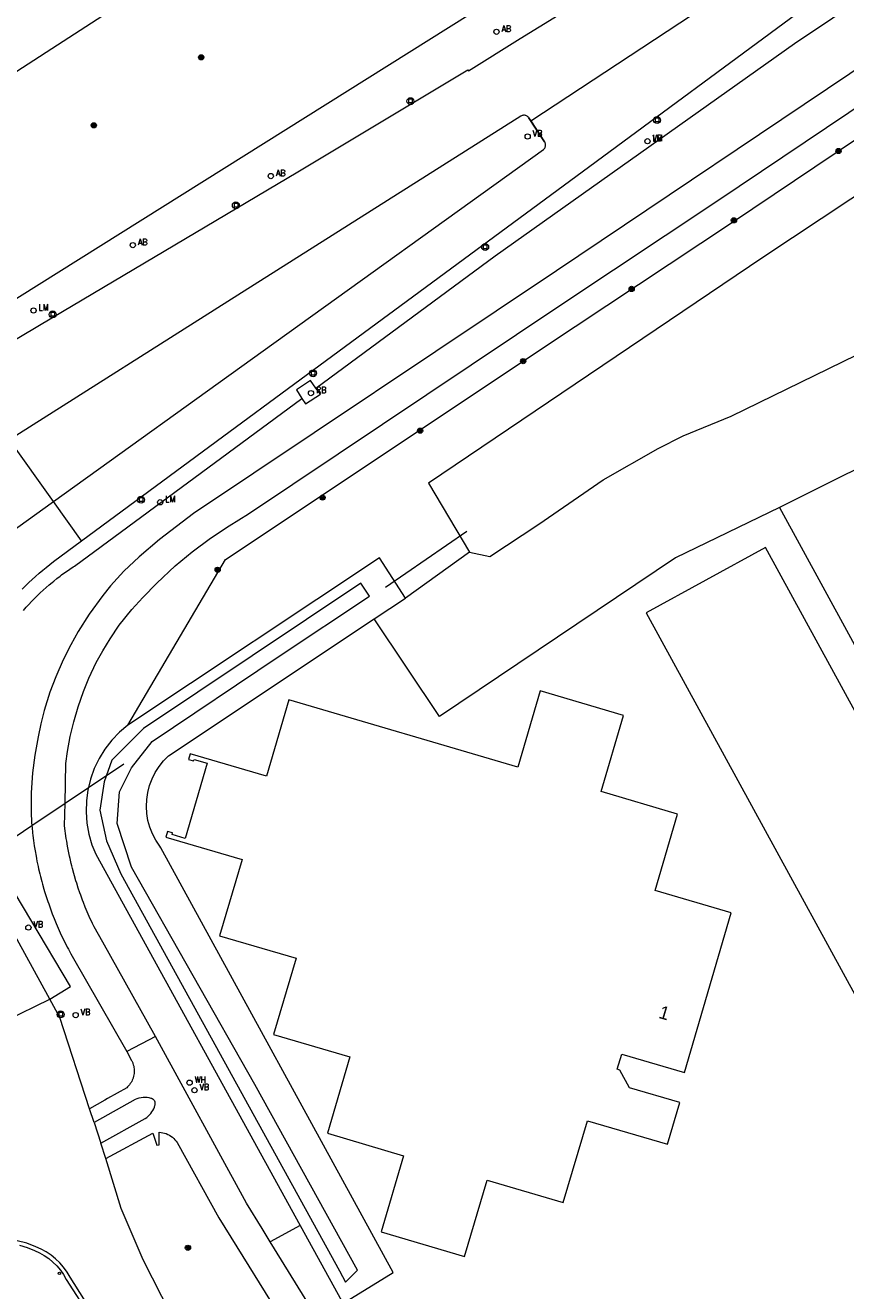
# Model space of a CAD drawing. Header units: metres. Extents: x 138165 to 154469, y 480134 to 494189.
# Tile 907 of 1056: x 147675 to 147754, y 487896 to 488017. Entities that reach past the tile are written whole.
import ezdxf

# ---------------------------------------------------------------- set-up
doc = ezdxf.new("R2010")
doc.units = ezdxf.units.M
doc.header["$LTSCALE"] = 0.001
doc.header["$MEASUREMENT"] = 0
for name, color, linetype, lineweight in [('TOP-L-duiker', 7, 'Continuous', 0), ('TOP-L-topo objecten punt', 7, 'Continuous', 0), ('TOP-L-topo objecten vlak', 7, 'Continuous', 0), ('TOP-T-topo huisnummering naamgeving', 7, 'Continuous', 0)]:
    doc.layers.add(name, color=color, linetype=linetype, lineweight=lineweight)
doc.styles.add('Style-INTL_ISO', font='INTL_ISO.shx')
doc.styles.add('Style-STANDARD', font='STANDARD.shx')

# ---------------------------------------------------------------- blocks, each defined once
blk = doc.blocks.new('24')
at = {"layer": 'TOP-L-topo objecten punt', "color": 7, "linetype": 'Continuous', "lineweight": 0}
for radius in [0.025, 0.0182, 0.0115, 0.005]:
    blk.add_circle((0, 0), radius, dxfattribs=at)
blk = doc.blocks.new('39')
at = {"layer": 'TOP-L-topo objecten punt', "color": 7, "linetype": 'Continuous', "lineweight": 0}
for p, q in [((0.0175, 0.0175), (-0.0175, 0.0175)), ((-0.0175, 0.0175), (-0.0175, -0.0175)), ((0.0175, 0.0175), (0.0175, -0.0175)), ((0.0175, -0.0175), (-0.0175, -0.0175))]:
    blk.add_line(p, q, dxfattribs=at)
blk.add_circle((0, 0), 0.0332, dxfattribs=at)
blk = doc.blocks.new('16')
at = {"layer": 'TOP-L-topo objecten punt', "color": 7, "linetype": 'Continuous', "lineweight": 0}
blk.add_circle((0, 0), 0.025, dxfattribs=at)
at = {"layer": 'TOP-L-topo objecten punt', "color": 7, "linetype": 'Continuous', "lineweight": 0, "style": 'Style-STANDARD'}
blk.add_text('LM', height=0.06, dxfattribs=at).set_placement((0.0483, 0))
blk = doc.blocks.new('10')
at = {"layer": 'TOP-L-topo objecten punt', "linetype": 'Continuous', "lineweight": 0}
blk.add_circle((0, 0), 0.0125, dxfattribs=at)
blk = doc.blocks.new('14')
at = {"layer": 'TOP-L-topo objecten punt', "color": 7, "linetype": 'Continuous', "lineweight": 0}
blk.add_circle((0, 0), 0.025, dxfattribs=at)
at = {"layer": 'TOP-L-topo objecten punt', "color": 7, "linetype": 'Continuous', "lineweight": 0, "style": 'Style-STANDARD'}
blk.add_text('VB', height=0.06, dxfattribs=at).set_placement((0.0483, 0))
blk = doc.blocks.new('11')
at = {"layer": 'TOP-L-topo objecten punt', "color": 7, "linetype": 'Continuous', "lineweight": 0}
blk.add_circle((0, 0), 0.025, dxfattribs=at)
at = {"layer": 'TOP-L-topo objecten punt', "color": 7, "linetype": 'Continuous', "lineweight": 0, "style": 'Style-STANDARD'}
blk.add_text('AB', height=0.06, dxfattribs=at).set_placement((0.0483, 0))
blk = doc.blocks.new('302')
at = {"layer": 'TOP-L-topo objecten punt', "color": 7, "linetype": 'Continuous', "lineweight": 0}
blk.add_circle((0, 0), 0.025, dxfattribs=at)
at = {"layer": 'TOP-L-topo objecten punt', "color": 7, "linetype": 'Continuous', "lineweight": 0, "style": 'Style-STANDARD'}
blk.add_text('WH', height=0.06, dxfattribs=at).set_placement((0.0483, 0))
blk = doc.blocks.new('127')
at = {"layer": 'TOP-L-topo objecten punt', "color": 7, "linetype": 'Continuous', "lineweight": 0}
blk.add_circle((0, 0), 0.025, dxfattribs=at)
at = {"layer": 'TOP-L-topo objecten punt', "color": 7, "linetype": 'Continuous', "lineweight": 0, "style": 'Style-STANDARD'}
blk.add_text('RB', height=0.06, dxfattribs=at).set_placement((0.0483, 0))

msp = doc.modelspace()

# ---------------------------------------------------------------- linework, layer by layer
at = {"layer": 'TOP-L-duiker', "flags": 128}
for points in [[(147709.64, 487963.03), (147717.44, 487968.38)], [(147650.4, 487923.12), (147652.71, 487924.68), (147655.19, 487926.35), (147659.92, 487929.53), (147663.59, 487932), (147670.45, 487936.62), (147671.94, 487937.61), (147675.85, 487940.24), (147679.02, 487942.38), (147681.26, 487943.88), (147684.63, 487946.15)]]:
    msp.add_lwpolyline(points, dxfattribs=at)
at = {"layer": 'TOP-L-topo objecten vlak', "flags": 128}
for points in [[(147641.4, 487995.93), (147643.68, 487992.47), (147724.36, 488044.73), (147772.72, 488072.84), (147785.71, 488080.5), (147796.44, 488087.95), (147809.37, 488098.65), (147819.57, 488109.56), (147827.83, 488120.75), (147835.01, 488133.22), (147841.03, 488147.37), (147844.05, 488157.11), (147846.57, 488168.92), (147847.23, 488188.48), (147844.78, 488203.91), (147840.84, 488218.68), (147837.11, 488230.04), (147835.87, 488234.03), (147833.82, 488235.19), (147831.83, 488234.91), (147830.85, 488233.48)], [(147910.73, 488163.92), (147909.88, 488163.56), (147905.5, 488154.82), (147869.24, 488082.09), (147866.49, 488077.46), (147864.7, 488074.9), (147862.74, 488072.7), (147859.98, 488070.32), (147857.64, 488068.77), (147830.9, 488050.97), (147784.93, 488020.56), (147745.73, 487994.54), (147713.75, 487972.97), (147717.69, 487966.36)], [(147723.53, 488007.61), (147811.12, 488065.23)], [(147703.01, 487982.06), (147720.15, 487994.69), (147748.75, 488015), (147813.95, 488058.66)], [(147687.67, 487920.07), (147682.62, 487929.1), (147681.8, 487930.56), (147681.65, 487930.88), (147681.54, 487931.1), (147681.44, 487931.32), (147681.24, 487931.77), (147681.15, 487931.99), (147680.96, 487932.44), (147680.78, 487932.89), (147680.69, 487933.12), (147680.53, 487933.58), (147680.45, 487933.81), (147680.29, 487934.27), (147680.14, 487934.73), (147680.07, 487934.97), (147679.93, 487935.43), (147679.86, 487935.67), (147679.74, 487936.14), (147679.68, 487936.38), (147679.62, 487936.61), (147679.51, 487937.09), (147679.46, 487937.32), (147679.36, 487937.8), (147679.27, 487938.28), (147679.18, 487938.76), (147679.14, 487939), (147679.07, 487939.48), (147679.04, 487939.72), (147678.98, 487940.21), (147679.02, 487942.38), (147679.1, 487946.17), (147679.25, 487947.32), (147679.52, 487948.76), (147679.85, 487950.14), (147680.27, 487951.59), (147680.78, 487953.05), (147681.3, 487954.32), (147682.01, 487955.81), (147682.62, 487956.93), (147683.33, 487958.1), (147684.2, 487959.39), (147685.42, 487960.88), (147686.45, 487962.04), (147687.79, 487963.42), (147689.54, 487965.05), (147691.16, 487966.4), (147692.92, 487967.72), (147694.7, 487968.9), (147696.57, 487970.02), (147726.41, 487990.01), (147741.42, 487999.99), (147818.4, 488051.73)], [(147685.04, 487949.84), (147694.37, 487965.68), (147727.79, 487987.93), (147742.81, 487997.92), (147819.78, 488049.65)], [(147786.34, 488033.83), (147726.01, 487993.27), (147691.29, 487970.06), (147689.68, 487968.82), (147688.06, 487967.59), (147686.1, 487965.93), (147684.64, 487964.56), (147683.37, 487963.14), (147682.64, 487962.23), (147681.32, 487960.43), (147680.28, 487958.78), (147679.57, 487957.52), (147678.85, 487956.08), (147678.13, 487954.44), (147677.58, 487952.99), (147677.02, 487951.23), (147676.7, 487949.96), (147676.44, 487948.73), (147676.15, 487946.98), (147675.9, 487945.27), (147675.77, 487943.36), (147675.78, 487941.27), (147675.81, 487940.78), (147675.83, 487940.53), (147675.85, 487940.24), (147675.87, 487940.04), (147675.92, 487939.54), (147675.95, 487939.29), (147676.01, 487938.8), (147676.08, 487938.3), (147676.16, 487937.81), (147676.25, 487937.32), (147676.29, 487937.08), (147676.34, 487936.83), (147676.44, 487936.34), (147676.5, 487936.1), (147676.61, 487935.61), (147676.67, 487935.37), (147676.8, 487934.89), (147676.86, 487934.65), (147677, 487934.17), (147677.07, 487933.93), (147677.22, 487933.46), (147677.38, 487932.98), (147677.46, 487932.75), (147677.62, 487932.28), (147677.8, 487931.81), (147677.98, 487931.35), (147678.17, 487930.89), (147678.27, 487930.66), (147678.47, 487930.2), (147678.57, 487929.97), (147678.78, 487929.52), (147679, 487929.08), (147679.23, 487928.63), (147679.35, 487928.41), (147679.58, 487927.97), (147679.7, 487927.75), (147684.94, 487918.63)], [(147731.48, 488026.44), (147664.73, 487984.55)], [(147669.06, 487983.61), (147677.76, 487988.77), (147701.27, 488002.73), (147717.53, 488012.46), (147717.58, 488012.37), (147722.53, 488015.47), (147730.2, 488020.21)], [(147717.69, 487966.36), (147719.64, 487965.95), (147724.3, 487969.06), (147730.45, 487973.28), (147735.71, 487976.29), (147738.12, 487977.48), (147742.68, 487979.37), (147761.35, 487988.47), (147768.66, 487992.8), (147773.97, 487996.72), (147781.85, 488002.99), (147792.01, 488010.77), (147803.49, 488019.66), (147804.74, 488020.72)], [(147680.59, 487967.44), (147693.47, 487976.96), (147701.6, 487982.95), (147727.23, 488001.83), (147750.91, 488019.32)], [(147810.64, 488012.89), (147773.77, 487983.84), (147747.31, 487970.63)], [(147723.32, 488007.93), (147723.28, 488007.98), (147723.24, 488008.02), (147723.19, 488008.05), (147723.13, 488008.08), (147723.08, 488008.11), (147723.02, 488008.12), (147722.95, 488008.13), (147722.89, 488008.14), (147722.83, 488008.13), (147722.77, 488008.12), (147722.71, 488008.1), (147722.66, 488008.08), (147722.6, 488008.05), (147695.54, 487990.94), (147673.71, 487977.1)], [(147723.32, 488007.93), (147723.53, 488007.61)], [(147724.86, 488005.58), (147723.32, 488007.93)], [(147723.53, 488007.61), (147724.86, 488005.58)], [(147677.91, 487971.21), (147697.95, 487985.6), (147724.76, 488004.86), (147724.8, 488004.9), (147724.84, 488004.95), (147724.88, 488005), (147724.91, 488005.05), (147724.93, 488005.11), (147724.94, 488005.17), (147724.95, 488005.23), (147724.96, 488005.29), (147724.95, 488005.35), (147724.94, 488005.41), (147724.92, 488005.47), (147724.9, 488005.53), (147724.86, 488005.58)], [(147703.01, 487982.06), (147702.47, 487982.79), (147701.14, 487981.88), (147701.67, 487981.07)], [(147701.67, 487981.07), (147702.02, 487980.54), (147703.43, 487981.46), (147703.01, 487982.06)], [(147675.04, 487960.81), (147675.3, 487961.1), (147675.56, 487961.38), (147675.82, 487961.66), (147676.09, 487961.94), (147676.23, 487962.07), (147676.36, 487962.21), (147676.64, 487962.47), (147676.92, 487962.73), (147677.21, 487962.99), (147677.5, 487963.24), (147677.79, 487963.48), (147677.94, 487963.61), (147678.24, 487963.84), (147678.55, 487964.08), (147678.7, 487964.19), (147679.01, 487964.42), (147679.17, 487964.53), (147679.49, 487964.75), (147679.81, 487964.96), (147679.92, 487965.04), (147701.67, 487981.07)], [(147677.91, 487971.21), (147673.71, 487977.1)], [(147669.71, 487965.32), (147677.91, 487971.21)], [(147680.59, 487967.44), (147677.91, 487971.21)], [(147747.31, 487970.63), (147737.37, 487965.83), (147714.82, 487950.67), (147708.56, 487959.99)], [(147747.31, 487970.63), (147787.62, 487896.86)], [(147674.91, 487962.84), (147675.23, 487963.15), (147675.55, 487963.46), (147675.88, 487963.76), (147676.21, 487964.06), (147676.55, 487964.35), (147676.89, 487964.64), (147677.23, 487964.92), (147677.58, 487965.2), (147677.93, 487965.47), (147680.59, 487967.44)], [(147765.89, 487903.3), (147777.3, 487909.53), (147745.99, 487966.81), (147734.58, 487960.57), (147765.89, 487903.3)], [(147711.55, 487961.98), (147709.09, 487965.84), (147685.04, 487949.84)], [(147717.69, 487966.36), (147711.55, 487961.98)], [(147697.18, 487915.49), (147685.38, 487936.27), (147684.02, 487940.45), (147684.23, 487943.47), (147685.38, 487945.77), (147687.36, 487948.28), (147699.48, 487956.42), (147708.14, 487962.16), (147707.3, 487963.41), (147686.53, 487949.53), (147683.5, 487946.5), (147682.77, 487944.41), (147682.35, 487941.7), (147682.98, 487938.78), (147684.34, 487935.64), (147705.25, 487897.68), (147705.84, 487896.6), (147706.99, 487897.74), (147697.18, 487915.49)], [(147708.56, 487959.99), (147711.55, 487961.98)], [(147705.47, 487894.77), (147705.58, 487894.57), (147710.4, 487897.51), (147688.19, 487938.11), (147688.07, 487938.27), (147687.69, 487938.84), (147687.38, 487939.44), (147687.13, 487940.07), (147686.95, 487940.72), (147686.84, 487941.39), (147686.8, 487942.07), (147686.83, 487942.74), (147686.93, 487943.41), (147687.11, 487944.07), (147687.34, 487944.7), (147687.65, 487945.31), (147688.01, 487945.88), (147688.43, 487946.41), (147688.91, 487946.89), (147708.56, 487959.99)], [(147688.65, 487939.13), (147695.95, 487936.99), (147693.8, 487929.7), (147701.1, 487927.55), (147698.95, 487920.26), (147706.25, 487918.12), (147704.1, 487910.83), (147711.39, 487908.68), (147709.25, 487901.39), (147717.22, 487899.05), (147719.36, 487906.34), (147726.65, 487904.2), (147728.95, 487912.03), (147736.61, 487909.78), (147737.78, 487913.76), (147732.99, 487915.17), (147732.06, 487916.87), (147731.81, 487916.94), (147732.24, 487918.4), (147738.23, 487916.64), (147742.71, 487931.9), (147735.42, 487934.04), (147737.56, 487941.33), (147730.27, 487943.48), (147732.41, 487950.77), (147724.45, 487953.11), (147722.3, 487945.82), (147700.43, 487952.24), (147698.29, 487944.95), (147690.99, 487947.09), (147690.83, 487946.55), (147691.31, 487946.41), (147691.36, 487946.56), (147692.62, 487946.19), (147690.51, 487939.01), (147689.25, 487939.38), (147689.3, 487939.54), (147688.82, 487939.68), (147688.65, 487939.13)], [(147685.04, 487949.84), (147684.23, 487949.15), (147683.49, 487948.39), (147682.84, 487947.55), (147682.28, 487946.64), (147681.82, 487945.69), (147681.46, 487944.68), (147681.26, 487943.88), (147681.2, 487943.65), (147681.06, 487942.6), (147681.03, 487941.54), (147681.1, 487940.48), (147681.29, 487939.43), (147681.59, 487938.41), (147681.96, 487937.49), (147701.49, 487902.02)], [(147677.57, 487923.66), (147679.54, 487924.84), (147671.94, 487937.61)], [(147677.57, 487923.66), (147670.57, 487936.39)], [(147673.4, 487921.61), (147677.57, 487923.66)], [(147681.36, 487913.17), (147678.54, 487921.9), (147677.57, 487923.66)], [(147687.67, 487920.07), (147684.94, 487918.63)], [(147698.63, 487900.45), (147697.85, 487901.72), (147696.36, 487904.13), (147687.67, 487920.07)], [(147684.94, 487918.63), (147685.38, 487917.79), (147685.41, 487917.74), (147685.47, 487917.62), (147685.49, 487917.56), (147685.51, 487917.5), (147685.55, 487917.37), (147685.57, 487917.31), (147685.59, 487917.25), (147685.61, 487917.12), (147685.63, 487916.99), (147685.64, 487916.86), (147685.64, 487916.73), (147685.64, 487916.66), (147685.63, 487916.54), (147685.61, 487916.41), (147685.58, 487916.28), (147685.56, 487916.22), (147685.55, 487916.15), (147685.52, 487916.09), (147685.48, 487915.97), (147685.45, 487915.91), (147685.4, 487915.79), (147685.38, 487915.75), (147685.37, 487915.74), (147685.33, 487915.68), (147685.26, 487915.57), (147685.18, 487915.47), (147685.14, 487915.41), (147685.06, 487915.32), (147685.01, 487915.27), (147685, 487915.26), (147684.92, 487915.18), (147683.08, 487914.14), (147682.84, 487914), (147681.36, 487913.17)], [(147682.44, 487909.87), (147686.69, 487912.25), (147686.83, 487912.35), (147686.97, 487912.46), (147687.1, 487912.58), (147687.22, 487912.72), (147687.33, 487912.86), (147687.42, 487913.01), (147687.5, 487913.16), (147687.57, 487913.33), (147687.62, 487913.49), (147687.64, 487913.53), (147687.65, 487913.58), (147687.65, 487913.62), (147687.65, 487913.66), (147687.65, 487913.7), (147687.65, 487913.74), (147687.64, 487913.79), (147687.63, 487913.83), (147687.61, 487913.87), (147687.6, 487913.9), (147687.57, 487913.94), (147687.55, 487913.97), (147687.52, 487914.01), (147687.49, 487914.04), (147687.46, 487914.06), (147687.42, 487914.09), (147687.39, 487914.11), (147687.35, 487914.13), (147687.31, 487914.14), (147687.27, 487914.15), (147687.08, 487914.2), (147686.88, 487914.23), (147686.68, 487914.24), (147686.48, 487914.24), (147686.29, 487914.21), (147686.09, 487914.17), (147685.9, 487914.11), (147685.72, 487914.04), (147681.82, 487911.85)], [(147681.82, 487911.85), (147681.36, 487913.17)], [(147681.82, 487911.85), (147682.44, 487909.87)], [(147682.91, 487908.43), (147682.44, 487909.87)], [(147682.91, 487908.43), (147687.42, 487910.85), (147687.79, 487909.69), (147688.02, 487909.73), (147688.03, 487910.92), (147688.2, 487910.91), (147688.37, 487910.88), (147688.54, 487910.84), (147688.7, 487910.79), (147688.86, 487910.72), (147689.01, 487910.65), (147689.15, 487910.55), (147689.29, 487910.45), (147689.41, 487910.34), (147689.53, 487910.21), (147689.64, 487910.08), (147689.73, 487909.94), (147693.73, 487902.75), (147700.44, 487891.92)], [(147693.65, 487884.65), (147686.49, 487898.72), (147684.4, 487903.64), (147682.91, 487908.43)], [(147701.49, 487902.02), (147698.63, 487900.45)], [(147701.49, 487902.02), (147705.47, 487894.77)], [(147681.74, 487893.53), (147679.51, 487897.08), (147679.22, 487897.56), (147678.89, 487898.02), (147678.52, 487898.44), (147678.12, 487898.82), (147677.69, 487899.17), (147677.22, 487899.49), (147676.73, 487899.76), (147676.22, 487899.98), (147675.36, 487900.31), (147674.46, 487900.56), (147673.55, 487900.72), (147672.63, 487900.81), (147671.7, 487900.81), (147671.19, 487900.76), (147670.69, 487900.66), (147670.2, 487900.52), (147669.73, 487900.33)], [(147704.47, 487890.86), (147703.07, 487893.27), (147698.63, 487900.45)], [(147674.67, 487900.12), (147675.39, 487899.9), (147676.09, 487899.62), (147676.57, 487899.41), (147677.03, 487899.15), (147677.46, 487898.86), (147677.87, 487898.52), (147678.24, 487898.15), (147678.58, 487897.75), (147678.88, 487897.32), (147679.14, 487896.86), (147681.4, 487893.35)]]:
    msp.add_lwpolyline(points, dxfattribs=at)

# ---------------------------------------------------------------- block references
at = {"layer": 'TOP-L-topo objecten punt', "xscale": 10, "yscale": 10, "zscale": 10}
for name, p in [('11', (147720.26, 488016.11)), ('24', (147692.04, 488013.67)), ('39', (147712.04, 488009.48)), ('39', (147735.61, 488007.67)), ('24', (147681.77, 488007.17)), ('14', (147723.24, 488006.1)), ('16', (147734.69, 488005.65)), ('14', (147734.69, 488005.65)), ('24', (147752.96, 488004.71)), ('11', (147698.69, 488002.32)), ('39', (147695.35, 487999.53)), ('24', (147742.96, 487998.09)), ('11', (147685.5, 487995.72)), ('39', (147719.18, 487995.54)), ('24', (147733.18, 487991.53)), ('16', (147676.01, 487989.47)), ('39', (147677.84, 487989.1)), ('24', (147722.82, 487984.63)), ('39', (147702.73, 487983.47)), ('127', (147702.53, 487981.57)), ('24', (147712.96, 487977.98)), ('39', (147686.29, 487971.38)), ('16', (147688.12, 487971.14)), ('24', (147703.64, 487971.59)), ('24', (147693.61, 487964.69)), ('14', (147675.52, 487930.49)), ('39', (147678.6, 487922.19)), ('14', (147680.04, 487922.12)), ('302', (147690.93, 487915.66)), ('14', (147691.39, 487914.94)), ('24', (147690.77, 487899.88)), ('10', (147678.48, 487897.44))]:
    msp.add_blockref(name, p, dxfattribs=at)

# ---------------------------------------------------------------- texts
at = {"layer": 'TOP-T-topo huisnummering naamgeving', "style": 'Style-INTL_ISO'}
msp.add_text('1', height=1.25, rotation=343.6, dxfattribs=at).set_placement((147735.69, 487921.87))

doc.saveas('drawing.dxf')
